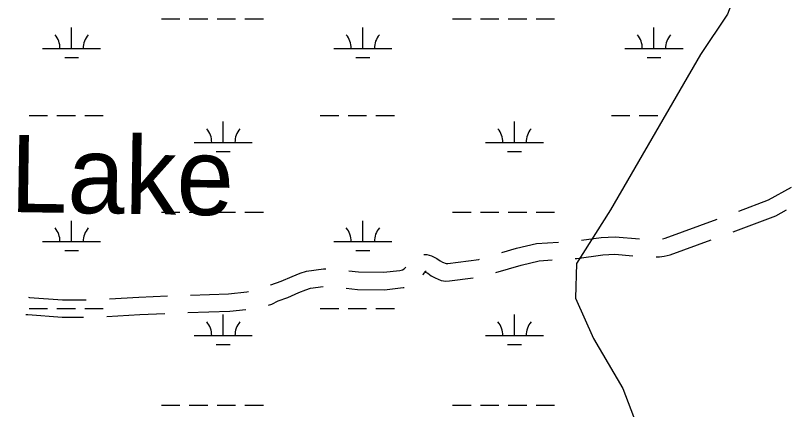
# Model space of a CAD drawing. Extents: x 3263578 to 3301413, y 764927 to 798602.
# Drawn here: x 3287650 to 3288987, y 789490 to 790169 of the extents above; entities that cross this region are included whole.
import ezdxf

# ---------------------------------------------------------------- set-up
doc = ezdxf.new("R2010")
doc.units = 0
for name, color, linetype in [('V-RIVR-IDEN', 7, 'Continuous'), ('V-ROAD-CNTR', 7, 'Continuous'), ('V-WETL-SWMP', 7, 'Continuous')]:
    doc.layers.add(name, color=color, linetype=linetype)

msp = doc.modelspace()

# ---------------------------------------------------------------- linework, layer by layer
at = {"layer": 'V-ROAD-CNTR'}
for points in [[(3288896.4, 789832.2), (3288947.8, 789851.5), (3288987.2, 789873.5)], [(3288886.5, 789796.5), (3288960.5, 789824.2), (3288978.8, 789834.4)], [(3288764.8, 789784.5), (3288769.2, 789785.5), (3288858.9, 789818.2)], [(3288625.5, 789782), (3288658.9, 789786.7), (3288683.4, 789787.9), (3288725, 789784.3)], [(3288487.8, 789760.5), (3288513.4, 789768.1), (3288547.6, 789776.3), (3288585.7, 789778.6)], [(3288753.9, 789753.2), (3288759.8, 789753.4), (3288767.7, 789754.4), (3288777.8, 789756.7), (3288849, 789782.7)], [(3288353.7, 789757.4), (3288358.4, 789757.2), (3288366.6, 789755.3), (3288376, 789750.6), (3288381.7, 789746.4), (3288385.8, 789744.3), (3288391.7, 789741.9), (3288393.2, 789741.6), (3288394.8, 789741.7), (3288448.4, 789748.9), (3288449.4, 789749.2)], [(3288477.4, 789726.2), (3288521.2, 789739.1), (3288552, 789746.5), (3288574.7, 789747.9)], [(3288614.6, 789750.4), (3288617.3, 789750.5), (3288661.8, 789756.8), (3288682.8, 789757.9), (3288714, 789755.1)], [(3288089.3, 789704.4), (3288090, 789704.8), (3288107.8, 789711.2), (3288126.5, 789719.3), (3288140.2, 789724.9), (3288151.2, 789728.4), (3288180.3, 789732.9), (3288184.4, 789732.7)], [(3288224.2, 789729.1), (3288241, 789727.3), (3288284.1, 789726.7), (3288312.3, 789729.8), (3288316.6, 789731), (3288319.3, 789732.8), (3288321.2, 789734.3), (3288322.2, 789735.4)], [(3288351.8, 789722.5), (3288352.3, 789722.9), (3288354.8, 789725.8), (3288357.5, 789728.5), (3288355.7, 789727.3), (3288354.4, 789727.3), (3288356.4, 789726.9), (3288360.4, 789724.9), (3288365.9, 789720.8), (3288373.2, 789717.1), (3288383.4, 789712.8), (3288391.6, 789711.5), (3288397.5, 789711.8), (3288438.6, 789717.3)], [(3287951.4, 789687.4), (3288016.8, 789689.8), (3288048.2, 789692.8), (3288051.1, 789693.4)], [(3288085.8, 789670.3), (3288091.3, 789671.5), (3288102.2, 789677.3), (3288118.9, 789683.3), (3288138.1, 789691.7), (3288150.3, 789696.7), (3288158, 789699.1), (3288179.8, 789702.4)], [(3288219.6, 789699.4), (3288239.3, 789697.3), (3288285.5, 789696.7), (3288317.9, 789700.3), (3288319.3, 789700.6)], [(3287671.8, 789683.8), (3287673.7, 789683.5), (3287730.8, 789679.1), (3287771.6, 789679.5)], [(3287811.5, 789680.7), (3287862.2, 789684.1), (3287911.4, 789685.9)], [(3287667.2, 789654.1), (3287670.6, 789653.7), (3287729.8, 789649.1), (3287767, 789649.4)], [(3287807, 789650.4), (3287863.8, 789654.2), (3287906.8, 789655.7)], [(3287946.8, 789657.2), (3288018.8, 789659.8), (3288046.6, 789662.5)]]:
    msp.add_lwpolyline(points, dxfattribs=at)
at = {"layer": 'V-WETL-SWMP'}
for p, q in [((3287901, 790163), (3287933, 790163)), ((3287949, 790163), (3287981, 790163)), ((3287997, 790163), (3288029, 790163)), ((3288045, 790163), (3288077, 790163)), ((3288402.9, 790163), (3288434.9, 790163)), ((3288450.9, 790163), (3288482.9, 790163)), ((3288498.9, 790163), (3288530.9, 790163)), ((3288546.9, 790163), (3288578.9, 790163)), ((3287746.4, 790112.2), (3287746.4, 790148.2)), ((3288248.3, 790112.3), (3288248.3, 790148.3)), ((3288750.2, 790112.3), (3288750.2, 790148.3)), ((3287696.4, 790112.2), (3287796.4, 790112.2)), ((3288198.3, 790112.3), (3288298.3, 790112.3)), ((3288700.2, 790112.3), (3288800.2, 790112.3)), ((3287734.4, 790096.8), (3287758.4, 790096.8)), ((3288236.3, 790096.8), (3288260.3, 790096.8)), ((3288738.2, 790096.9), (3288762.2, 790096.9)), ((3287673, 789996.8), (3287705, 789996.8)), ((3287721, 789996.8), (3287753, 789996.8)), ((3287769, 789996.8), (3287801, 789996.8)), ((3288007.8, 789950.4), (3288007.8, 789986.4)), ((3288174.9, 789996.8), (3288206.9, 789996.8)), ((3288222.9, 789996.8), (3288254.9, 789996.8)), ((3288270.9, 789996.8), (3288302.9, 789996.8)), ((3288509.7, 789950.4), (3288509.7, 789986.4)), ((3288676.8, 789996.9), (3288708.8, 789996.9)), ((3288724.8, 789996.9), (3288756.8, 789996.9)), ((3287957.8, 789950.4), (3288057.8, 789950.4)), ((3288459.7, 789950.4), (3288559.7, 789950.4)), ((3287995.8, 789935), (3288019.8, 789935)), ((3288497.7, 789935), (3288521.7, 789935)), ((3287901, 789830.3), (3287933, 789830.3)), ((3287949, 789830.3), (3287981, 789830.3)), ((3287997, 789830.3), (3288029, 789830.3)), ((3288045, 789830.3), (3288077, 789830.3)), ((3288402.9, 789830.3), (3288434.9, 789830.3)), ((3288450.9, 789830.3), (3288482.9, 789830.3)), ((3288498.9, 789830.4), (3288530.9, 789830.4)), ((3288546.9, 789830.4), (3288578.9, 789830.4)), ((3287746.4, 789779.6), (3287746.4, 789815.6)), ((3288248.3, 789779.6), (3288248.3, 789815.6)), ((3287696.4, 789779.6), (3287796.4, 789779.6)), ((3288198.3, 789779.6), (3288298.3, 789779.6)), ((3287734.4, 789764.1), (3287758.4, 789764.1)), ((3288236.3, 789764.2), (3288260.3, 789764.2)), ((3287673, 789664.1), (3287705, 789664.1)), ((3287721, 789664.1), (3287753, 789664.1)), ((3287769, 789664.1), (3287801, 789664.1)), ((3288007.8, 789617.7), (3288007.8, 789653.7)), ((3288174.9, 789664.2), (3288206.9, 789664.2)), ((3288222.9, 789664.2), (3288254.9, 789664.2)), ((3288270.9, 789664.2), (3288302.9, 789664.2)), ((3288509.7, 789617.7), (3288509.7, 789653.7)), ((3287957.8, 789617.7), (3288057.8, 789617.7)), ((3288459.7, 789617.7), (3288559.7, 789617.8)), ((3287995.8, 789602.3), (3288019.8, 789602.3)), ((3288497.7, 789602.3), (3288521.7, 789602.3)), ((3287901, 789497.6), (3287933, 789497.6)), ((3287949, 789497.6), (3287981, 789497.6)), ((3287997, 789497.6), (3288029, 789497.6)), ((3288045, 789497.6), (3288077, 789497.6)), ((3288402.9, 789497.7), (3288434.9, 789497.7)), ((3288450.9, 789497.7), (3288482.9, 789497.7)), ((3288498.9, 789497.7), (3288530.9, 789497.7)), ((3288546.9, 789497.7), (3288578.9, 789497.7))]:
    msp.add_line(p, q, dxfattribs=at)
msp.add_lwpolyline([(3288741.6, 791506.6), (3288809.3, 791343.5), (3288864.6, 791145.1), (3288890.8, 790975.8), (3288927.6, 790786.6), (3288947.6, 790663.5), (3288955.3, 790534.2), (3288939.9, 790426.5), (3288910.6, 790258.9), (3288876.7, 790171.2), (3288830.6, 790101.9), (3288675.1, 789834.3), (3288616.6, 789742), (3288615.1, 789682), (3288645.8, 789612.7), (3288696.6, 789526.6), (3288724.3, 789454.3)], dxfattribs=at)
for centre, start, end in [((3287691.1, 790112.7), 359.2323, 40.776), ((3287801.6, 790112.7), 139.2323, 180.776), ((3288193, 790112.7), 359.2323, 40.776), ((3288303.5, 790112.7), 139.2323, 180.776), ((3288694.9, 790112.8), 359.2323, 40.776), ((3288805.4, 790112.8), 139.2323, 180.776), ((3287952.6, 789950.9), 359.2323, 40.776), ((3288063.1, 789950.9), 139.2323, 180.776), ((3288454.5, 789950.9), 359.2323, 40.776), ((3288565, 789950.9), 139.2323, 180.776), ((3287691.1, 789780), 359.2323, 40.776), ((3287801.6, 789780), 139.2323, 180.776), ((3288193.1, 789780.1), 359.2323, 40.776), ((3288303.5, 789780.1), 139.2323, 180.776), ((3287952.6, 789618.2), 359.2323, 40.776), ((3288063.1, 789618.2), 139.2323, 180.776), ((3288454.5, 789618.2), 359.2323, 40.776), ((3288565, 789618.2), 139.2323, 180.776)]:
    msp.add_arc(centre, 35.2, start, end, dxfattribs=at)

# ---------------------------------------------------------------- texts
at = {"layer": 'V-RIVR-IDEN'}
msp.add_text('Mud Lake', height=133, rotation=359.1076, dxfattribs=at).set_placement((3287244.2, 789836.7))

doc.saveas('drawing.dxf')
